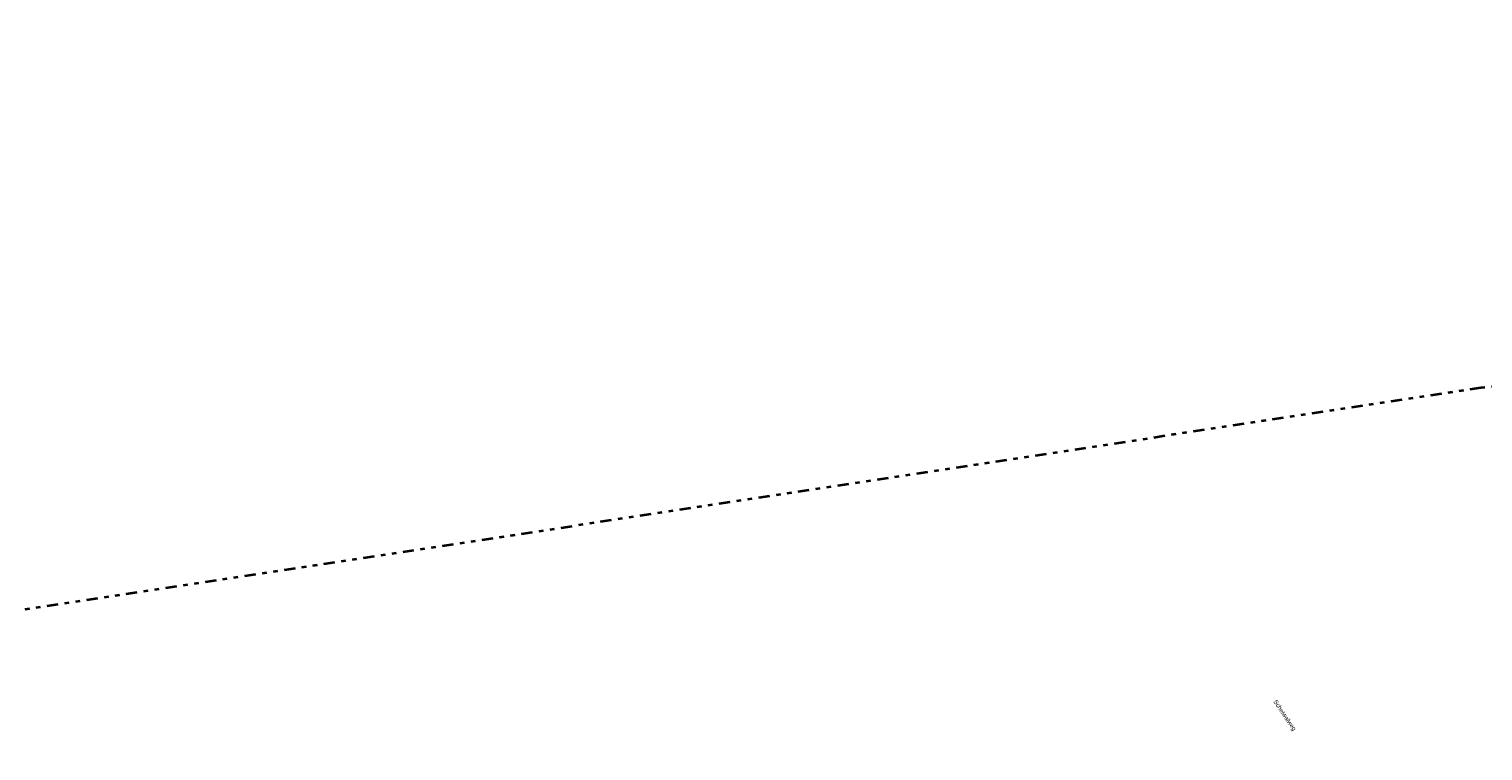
# Model space of a CAD drawing. Header units: metres. Extents: x 169249 to 194689, y 406250 to 412203.
# Tile 261 of 442: x 185769 to 186097, y 410625 to 410788. Entities that reach past the tile are written whole.
import ezdxf
from ezdxf.enums import TextEntityAlignment as Align

# ---------------------------------------------------------------- set-up
doc = ezdxf.new("R2010")
doc.units = ezdxf.units.M
doc.linetypes.add('BGT_NLCS_N264$0$AL-TEKENBLADGRENS', pattern=[11.5, 2.5, -1.5, 1, -1.5, 1, -1.5, 2.5])
doc.layers.add('BGT_NLCS_N264$0$Label_Openbareruimte', color=252, linetype='CONTINUOUS')
doc.layers.add('BGT_NLCS_N264$0$X-XX-AL-TEKENBLADGRENS-G', color=252, linetype='BGT_NLCS_N264$0$AL-TEKENBLADGRENS', lineweight=35)
doc.layers.add('X-XX-AL-REFERENTIE-G', color=7, linetype='CONTINUOUS', lineweight=18)
doc.styles.add('BGT_NLCS_N264$0$STANDARD', font='txt')

# ---------------------------------------------------------------- blocks, each defined once
blk = doc.blocks.new('BGT_NLCS_N264')
at = {"layer": 'BGT_NLCS_N264$0$X-XX-AL-TEKENBLADGRENS-G'}
blk.add_polyline3d([(191101.65, 411962.5, 0), (190130.85, 411743.35, 0), (190048.15, 411776.15, 0), (189929.72, 411776.3, 0), (189384.97, 411700.42, 0), (189107.45, 411593.11, 0), (188993.52, 411594.3, 0), (188449.38, 411824.2, 0), (188376.53, 411837.2, 0), (188020.5, 411811.09, 0), (187868.07, 411710.35, 0), (187729.55, 411309.12, 0), (187538.62, 410982.19, 0), (187400.39, 410978.01, 0), (187300.77, 410943.91, 0), (187161.49, 410799.53, 0), (186096.12, 410707.06, 0), (184991.02, 410538.75, 0), (184829.57, 410472.97, 0), (184730.27, 410345.11, 0), (184591.14, 410257.51, 0), (184515.15, 410189.17, 0), (184436.25, 410062.73, 0), (184183.19, 410038.13, 0)], dxfattribs=at)
at = {"layer": 'BGT_NLCS_N264$0$Label_Openbareruimte', "color": 252, "lineweight": 18, "style": 'BGT_NLCS_N264$0$STANDARD'}
blk.add_text('Scheiwalweg', height=1, rotation=-56.2146, dxfattribs=at).set_placement((186051.89, 410633.33), align=Align.MIDDLE)

msp = doc.modelspace()

# ---------------------------------------------------------------- block references
at = {"layer": 'X-XX-AL-REFERENTIE-G'}
msp.add_blockref('BGT_NLCS_N264', (0, 0), dxfattribs=at)

doc.saveas('drawing.dxf')
